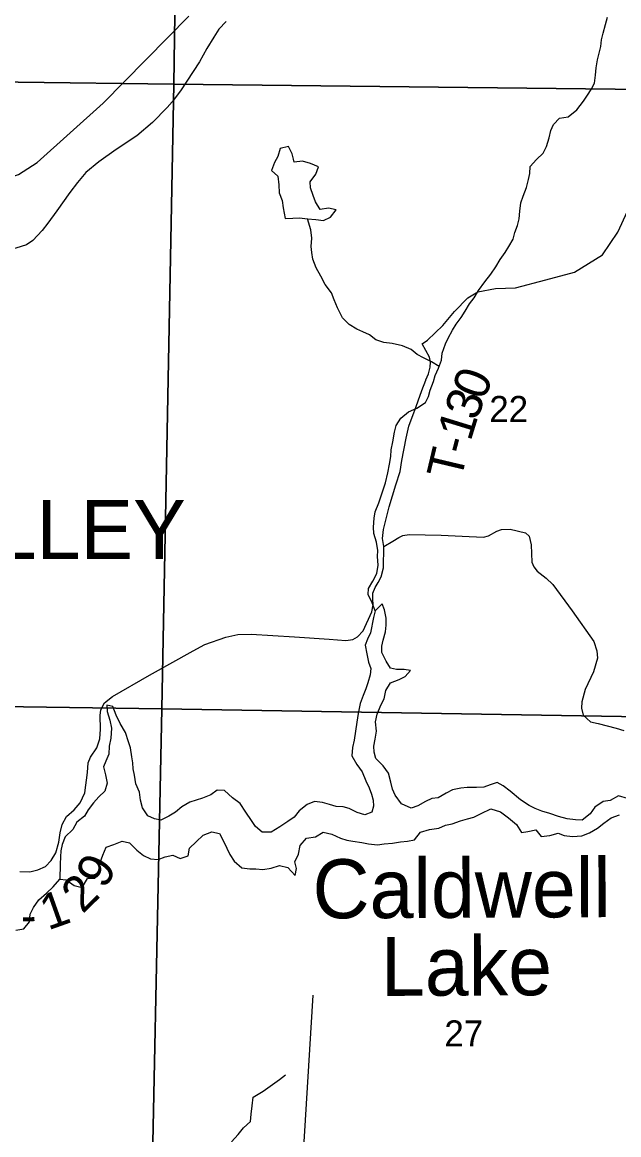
# Model space of a CAD drawing. Extents: x 2043100 to 2470832, y 443715 to 810583.
# Drawn here: x 2241306 to 2246359, y 645875 to 655298 of the extents above; entities that cross this region are included whole.
import ezdxf

# ---------------------------------------------------------------- set-up
doc = ezdxf.new("R2010")
doc.units = 0
for name, color, linetype in [('GM_X_Corporation_Text', 7, 'Continuous'), ('GM_X_Minor_Lake', 7, 'Continuous'), ('GM_X_Minor_Lake_Text', 7, 'Continuous'), ('GM_X_Minor_River', 7, 'Continuous'), ('GM_X_Section', 7, 'Continuous'), ('GM_X_Section_Text', 7, 'Continuous'), ('GM_X_State_Route', 7, 'Continuous'), ('GM_X_Township_Road', 7, 'Continuous'), ('GM_X_Township_Road_Text', 7, 'Continuous'), ('GM_X_Township_ROW', 7, 'Continuous')]:
    doc.layers.add(name, color=color, linetype=linetype)

msp = doc.modelspace()

# ---------------------------------------------------------------- linework, layer by layer
at = {"layer": 'GM_X_Minor_Lake'}
for points in [[(2243604.1, 654139.3), (2243593.8, 654182.5), (2243561.6, 654244.5), (2243491.7, 654228.2), (2243471.9, 654160.1), (2243442.1, 654110), (2243416.3, 654043.8), (2243472.4, 653994), (2243478.6, 653921.9), (2243482.8, 653853.9), (2243507, 653789.9), (2243515.2, 653725.9), (2243533.5, 653635.9)], [(2243533.5, 653635.9), (2243597.4, 653638.1), (2243655.4, 653642.3), (2243723.4, 653632.5), (2243793.4, 653626.7), (2243857.4, 653618.9), (2243917.3, 653647.2), (2243965.1, 653709.4), (2243901.1, 653723.2), (2243831.1, 653710.9), (2243788.9, 653776.8), (2243770.8, 653830.8), (2243746.6, 653894.8), (2243744.4, 653946.8), (2243794.2, 654011.1), (2243816, 654073.2), (2243748, 654101), (2243679.9, 654120.8), (2243610, 654114.5), (2243604.1, 654139.3)], [(2246433, 648724), (2246357, 648745.7), (2246287.2, 648705.5), (2246227.2, 648697.3), (2246157.4, 648649), (2246117.6, 648594.8), (2246049.7, 648540.5), (2245991.8, 648542.3), (2245921.8, 648552.1), (2245847.7, 648569.9), (2245775.7, 648597.6), (2245707.7, 648617.4), (2245651.6, 648639.2), (2245599.6, 648665.1), (2245525.4, 648712.9), (2245439.3, 648784.6), (2245381.1, 648830.4), (2245329.1, 648860.3), (2245269.2, 648838.1), (2245215.2, 648819.9), (2245153.3, 648815.7), (2245075.3, 648815.4), (2245021.3, 648811.2), (2244951.4, 648796.9), (2244897.5, 648768.8), (2244829.7, 648730.5), (2244775.7, 648722.3), (2244721.8, 648698.1), (2244657.9, 648661.8), (2244600, 648641.6), (2244518, 648679.4), (2244463.8, 648751.2), (2244443.6, 648803.2), (2244429.4, 648863.2), (2244407.2, 648937.2), (2244363.1, 648999.1), (2244300.9, 649062.9), (2244286.7, 649114.9), (2244284.6, 649166.9), (2244296.4, 649225), (2244308.2, 649293.1), (2244298, 649373.1), (2244311.8, 649437.2), (2244343.5, 649515.4), (2244371.3, 649567.5), (2244385.1, 649637.6), (2244426.9, 649703.8), (2244498.8, 649732.1), (2244550.7, 649756.3), (2244594.5, 649806.5), (2244542.5, 649816.3), (2244476.6, 649816.1), (2244426.5, 649827.9), (2244388.4, 649885.8), (2244352.2, 649959.8), (2244352, 650013.8), (2244363.9, 650063.9), (2244383.6, 650136), (2244389.5, 650192.1), (2244389.3, 650250.1), (2244375.1, 650320.1), (2244355, 650372.1), (2244295.2, 650311.8)], [(2244295.2, 650311.8), (2244281.3, 650255.7), (2244255.7, 650125.5), (2244231.9, 650073.4), (2244212, 650023.3), (2244224.3, 649949.3), (2244240.5, 649879.3), (2244258.6, 649823.3), (2244252.8, 649771.3), (2244233, 649703.2), (2244215.2, 649651), (2244193.3, 649596.9), (2244169.6, 649526.8), (2244151.8, 649444.7), (2244140, 649370.6), (2244118.5, 649216.4), (2244102.7, 649156.3), (2244098.9, 649086.2), (2244141.1, 649012.3), (2244185.3, 648948.4), (2244217.5, 648872.5), (2244245.7, 648812.5), (2244265.8, 648760.6), (2244278, 648708.6), (2244282.1, 648658.5), (2244268.3, 648606.5), (2244208.4, 648584.2), (2244142.3, 648606), (2244074.3, 648637.8), (2244024.2, 648653.7), (2243966.2, 648655.5), (2243908.2, 648673.3), (2243850.2, 648689.1), (2243782.2, 648696.9), (2243720.3, 648672.6), (2243650.5, 648620.4), (2243608.7, 648564.2), (2243554.8, 648530), (2243488.9, 648483.7), (2243415.1, 648439.4), (2243337.1, 648439.2), (2243281, 648485), (2243246.9, 648536.9), (2243200.7, 648606.8), (2243152.5, 648680.7), (2243088.4, 648730.5), (2243020.2, 648792.3), (2242956.2, 648794.1), (2242902.4, 648753.9), (2242832.5, 648725.6), (2242778.6, 648709.4), (2242724.6, 648693.2), (2242656.8, 648653), (2242604.9, 648606.8), (2242549.1, 648572.5), (2242481.2, 648540.3), (2242425.2, 648552.1), (2242369.1, 648575.9), (2242324.9, 648645.8), (2242308.7, 648709.8), (2242298.5, 648775.8), (2242268.3, 648847.8), (2242256.1, 648919.8), (2242246, 648973.8), (2242241.8, 649025.8), (2242235.7, 649077.8), (2242223.5, 649151.9), (2242207.3, 649203.8), (2242181.1, 649283.8), (2242136.9, 649359.7), (2242102.7, 649429.7), (2242072.5, 649501.6), (2242022.4, 649513.4), (2242024.6, 649461.4), (2242048.8, 649387.4), (2242061, 649319.4), (2242055.3, 649235.4), (2242041.5, 649167.2), (2242039.7, 649099.2), (2242013.9, 649041.1), (2241994, 648991), (2242010.2, 648923), (2242026.4, 648853), (2242006.6, 648786.8), (2241954.8, 648738.6), (2241911, 648686.4), (2241865.2, 648626.2), (2241833.3, 648574.1), (2241767.5, 648523.8), (2241733.7, 648461.7), (2241669.9, 648399.4), (2241644.1, 648333.3), (2241634.3, 648279.2), (2241630.4, 648229.2), (2241626.6, 648167.1), (2241625, 648041)], [(2241960.7, 648106.2), (2241964.5, 648174.3), (2241988.3, 648242.4), (2242016.1, 648310.5), (2242082, 648332.8), (2242151.8, 648363), (2242215.9, 648347.2), (2242276, 648285.4), (2242332.1, 648239.6), (2242392.2, 648211.8), (2242458.2, 648206), (2242518.1, 648228.2), (2242582, 648242.4), (2242644.1, 648216.6), (2242712, 648238.9), (2242721.8, 648302.9), (2242779.6, 648355.2), (2242839.4, 648413.4), (2242911.3, 648441.7), (2242977.3, 648427.9), (2243011.5, 648362), (2243039.7, 648304), (2243065.8, 648250.1), (2243102, 648192.2), (2243166.1, 648136.3), (2243234.1, 648126.6), (2243286.1, 648126.8), (2243344.1, 648122.9), (2243414, 648133.2), (2243485.9, 648155.4), (2243556, 648137.7), (2243618.1, 648071.8), (2243627.9, 648131.9), (2243613.8, 648185.9), (2243647.6, 648252.1), (2243659.4, 648324.2), (2243715.1, 648388.4), (2243791.1, 648398.7), (2243854.9, 648438.9), (2243929, 648421.2), (2244003, 648387.4), (2244057, 648371.6), (2244107.1, 648361.7), (2244183.1, 648350), (2244239.1, 648338.2), (2244315.1, 648332.4), (2244373, 648338.6), (2244443, 648344.9), (2244510.9, 648357.1), (2244568.9, 648361.3), (2244628.8, 648373.5), (2244678.6, 648437.8), (2244754.5, 648462), (2244834.4, 648472.3), (2244890.3, 648498.5), (2244948.3, 648508.7), (2245018.2, 648533), (2245078.1, 648551.2), (2245132, 648565.4), (2245193.9, 648595.6), (2245275.8, 648635.9), (2245357.8, 648610.2), (2245425.9, 648560.4), (2245492.1, 648502.6), (2245534.3, 648434.7), (2245588.2, 648444.9), (2245656.2, 648457.1), (2245702.3, 648401.2), (2245774.2, 648411.5), (2245846.2, 648429.8), (2245896.2, 648409.9), (2245966.2, 648402.1), (2246046.2, 648406.4), (2246110, 648432.7), (2246177.9, 648472.9), (2246231.7, 648515.1), (2246293.6, 648559.4), (2246365.5, 648585.7)], [(2241960.7, 648106.2), (2241964.5, 648174.3), (2241988.3, 648242.4), (2242016.1, 648310.5), (2242082, 648332.8), (2242151.8, 648363), (2242215.9, 648347.2), (2242276, 648285.4), (2242332.1, 648239.6), (2242392.2, 648211.8), (2242458.2, 648206), (2242518.1, 648228.2), (2242582, 648242.4), (2242644.1, 648216.6), (2242712, 648238.9), (2242721.8, 648302.9), (2242779.6, 648355.2), (2242839.4, 648413.4), (2242911.3, 648441.7), (2242977.3, 648427.9), (2243011.5, 648362), (2243039.7, 648304), (2243065.8, 648250.1), (2243102, 648192.2), (2243166.1, 648136.3), (2243234.1, 648126.6), (2243286.1, 648126.8), (2243344.1, 648122.9), (2243414, 648133.2), (2243485.9, 648155.4), (2243556, 648137.7), (2243618.1, 648071.8), (2243627.9, 648131.9), (2243613.8, 648185.9), (2243647.6, 648252.1), (2243659.4, 648324.2), (2243715.1, 648388.4), (2243791.1, 648398.7), (2243854.9, 648438.9), (2243929, 648421.2), (2244003, 648387.4), (2244057, 648371.6), (2244107.1, 648361.7), (2244183.1, 648350), (2244239.1, 648338.2), (2244315.1, 648332.4), (2244373, 648338.6), (2244443, 648344.9), (2244510.9, 648357.1), (2244568.9, 648361.3), (2244628.8, 648373.5), (2244678.6, 648437.8), (2244754.5, 648462), (2244834.4, 648472.3), (2244890.3, 648498.5), (2244948.3, 648508.7), (2245018.2, 648533), (2245078.1, 648551.2), (2245132, 648565.4), (2245193.9, 648595.6), (2245275.8, 648635.9), (2245357.8, 648610.2), (2245425.9, 648560.4), (2245492.1, 648502.6), (2245534.3, 648434.7), (2245588.2, 648444.9), (2245656.2, 648457.1), (2245702.3, 648401.2), (2245774.2, 648411.5), (2245846.2, 648429.8), (2245896.2, 648409.9), (2245966.2, 648402.1), (2246046.2, 648406.4), (2246110, 648432.7), (2246177.9, 648472.9), (2246231.7, 648515.1), (2246293.6, 648559.4), (2246365.5, 648585.7)], [(2241625, 648041), (2241677, 648033.2), (2241745.1, 647985.4), (2241813.2, 647969.6), (2241858.9, 648045.8), (2241920.9, 648048), (2241960.7, 648106.2)]]:
    msp.add_lwpolyline(points, dxfattribs=at)
at = {"layer": 'GM_X_Minor_River'}
for points in [[(2244310.2, 650630.1), (2244322, 650700.2), (2244315.8, 650774.2), (2244317.6, 650824.3), (2244307.4, 650894.3), (2244283.2, 650968.3), (2244281, 651022.3), (2244286.8, 651098.4), (2244296.6, 651150.5), (2244326.4, 651228.6), (2244344.2, 651278.7), (2244362.1, 651336.8), (2244381.9, 651396.9), (2244401.6, 651483.1), (2244417.4, 651555.2), (2244427.2, 651621.3), (2244431, 651677.3), (2244444.8, 651745.4), (2244460.5, 651827.5), (2244474.4, 651881.6), (2244514.2, 651945.8), (2244578, 651998.1), (2244649.9, 652030.3), (2244721.7, 652076.6), (2244747.5, 652128.8), (2244761.4, 652182.8), (2244789.1, 652255), (2244805, 652307.1), (2244832.8, 652367.2), (2244858.6, 652435.4), (2244864.4, 652495.4), (2244892.1, 652573.6), (2244914, 652623.7), (2244949.7, 652689.9), (2244981.6, 652742), (2245023.4, 652798.2), (2245059.2, 652850.4), (2245095, 652912.6), (2245134.9, 652964.8), (2245170.7, 653026.9), (2245224.4, 653099.2), (2245274.2, 653165.4), (2245318, 653227.6), (2245355.8, 653289.8), (2245395.6, 653348), (2245427.4, 653400.1), (2245463.2, 653462.3), (2245479.1, 653516.4), (2245500.9, 653576.5), (2245514.7, 653632.6), (2245520.5, 653698.7), (2245530.3, 653768.8), (2245550.1, 653824.9), (2245577.9, 653899), (2245595.6, 653967.2), (2245605.5, 654017.2), (2245609.3, 654075.3), (2245663.1, 654135.5), (2245718.9, 654189.8), (2245746.7, 654245.9), (2245770.5, 654320.1), (2245782.3, 654380.2), (2245806.2, 654432.3), (2245858, 654486.5), (2245931.9, 654496.8), (2246003.7, 654555.1), (2246059.5, 654629.3), (2246093.3, 654679.5), (2246125.1, 654729.6), (2246153, 654781.8), (2246162.7, 654849.9), (2246168.6, 654911.9), (2246178.3, 654980), (2246206, 655092.2), (2246213.8, 655148.3), (2246225.6, 655204.4), (2246247.4, 655278.6), (2246263.2, 655342.7)], [(2244839, 652383.8), (2244772.6, 652421.1), (2244704.6, 652456.9), (2244652.5, 652484.7), (2244600.4, 652526.6), (2244528.3, 652556.4), (2244440.3, 652576.1), (2244370.3, 652585.8), (2244302.2, 652609.6), (2244248.1, 652649.5), (2244192.1, 652675.3), (2244140, 652699.2), (2244076, 652739), (2244017.8, 652794.8), (2243975.6, 652878.7), (2243949.4, 652946.7), (2243925.2, 653006.7), (2243873, 653076.5), (2243836.8, 653146.5), (2243794.6, 653218.4), (2243768.4, 653290.4), (2243760.2, 653348.4), (2243754.1, 653398.4), (2243757.9, 653470.5), (2243749.7, 653540.5), (2243723.4, 653632.5)], [(2244295.2, 650311.8), (2244269, 650381.8), (2244236.8, 650451.7), (2244238.6, 650501.8), (2244276.4, 650563.9), (2244310.2, 650630.1)], [(2241252.5, 647607.4), (2241318.4, 647619.6), (2241368.2, 647677.8), (2241374, 647743.9), (2241401.8, 647800), (2241445.6, 647866.2), (2241511.4, 647920.5), (2241567.2, 647974.8), (2241625, 648041), (2241677, 648033.2), (2241745.1, 647985.4), (2241813.2, 647969.6), (2241858.9, 648045.8), (2241920.9, 648048), (2241960.7, 648106.2)], [(2243079.1, 645814.4), (2243134.9, 645876.6), (2243180.7, 645934.8), (2243240.5, 645989), (2243246.3, 646051.1), (2243254.1, 646121.2), (2243261.9, 646193.3), (2243345.7, 646245.6), (2243407.5, 646287.8), (2243485.3, 646344.1)], [(2243485.3, 646344.1), (2243537.2, 646382.3)]]:
    msp.add_lwpolyline(points, dxfattribs=at)
at = {"layer": 'GM_X_Section'}
for points in [[(2237430.6, 660139.9), (2242667.5, 660060.2), (2242590.4, 654773.3), (2237313.6, 654842.5)], [(2242667.5, 660060.2), (2247919.9, 660034.8), (2247821, 654715.6), (2242590.4, 654773.3)], [(2242590.4, 654773.3), (2242487.2, 649484.1), (2237212.3, 649559.4), (2237313.6, 654842.5)], [(2247821, 654715.6), (2247734.2, 649396.5), (2242487.2, 649484.1), (2242590.4, 654773.3)], [(2237212.3, 649559.4), (2242487.2, 649484.1), (2242378.2, 644174.8), (2237095.6, 644222)], [(2242487.2, 649484.1), (2247734.2, 649396.5), (2247636.8, 644123.4), (2242378.2, 644174.8)]]:
    msp.add_lwpolyline(points, close=True, dxfattribs=at)
at = {"layer": 'GM_X_State_Route'}
msp.add_lwpolyline([(2235967.7, 650325.5), (2236035.7, 650361.7), (2236331.4, 650510.3), (2236371.4, 650530.4), (2236751.1, 650739.2), (2237060.9, 650907.8), (2237284.7, 651088.4), (2237969.1, 651893.5), (2238779, 652825.6), (2239030.5, 653059.3), (2239396.2, 653301.7), (2239684.1, 653459.5), (2239712.4, 653470.1), (2240295, 653689.4), (2240744.5, 653821.4), (2241020.6, 653923), (2241274.7, 654008.4), (2241432.6, 654109.4), (2241991.7, 654613.3), (2242716.1, 655350.6)], dxfattribs=at)
at = {"layer": 'GM_X_Township_Road'}
for points in [[(2243032.9, 655304), (2242971.4, 655239.5), (2242929.9, 655171), (2242868.6, 655076.4), (2242807.4, 654963.8), (2242647.2, 654718.2), (2242575.9, 654623.5), (2242534.3, 654577.1), (2242409.2, 654450), (2242276.1, 654336.8), (2242101, 654219.2), (2241955.8, 654116), (2241844.5, 654027), (2241775.1, 653942.3), (2241709.7, 653855.7), (2241598.9, 653700.6), (2241521.7, 653595.8), (2241474.1, 653535.4), (2241394.8, 653448.7), (2241341, 653414.2), (2241251.3, 653385.4), (2241037.5, 653351.9)], [(2244367.8, 650858.4), (2244357.3, 650924.4), (2244366.8, 651002.5), (2244413.4, 651193.2), (2244470.1, 651379.8), (2244507.3, 651492.3), (2244522.6, 651586.5), (2244557.2, 651775), (2244580.5, 651877.3), (2244625.6, 651997.9), (2244627.5, 652003.2), (2244690.3, 652178.6), (2244725.7, 652267.1)], [(2241286.6, 648104.8), (2241370.6, 648103.5), (2241438.4, 648120), (2241502.2, 648148.6), (2241549.8, 648199), (2241591.3, 648263.4), (2241614.7, 648353.7), (2241628.1, 648433.9), (2241645.6, 648502.1), (2241681.1, 648570.5), (2241744.7, 648627.1), (2241796.3, 648687.5), (2241837.6, 648772), (2241858.4, 648944.3), (2241865.8, 649026.5), (2241885.5, 649072.7), (2241938.9, 649153.2), (2241962.4, 649227.5), (2241969.8, 649311.7), (2241967, 649425.8), (2241972.6, 649473.9), (2242002.2, 649534.2), (2242071.8, 649588.8), (2242384.4, 649769.5), (2242752.8, 649974.6), (2242852.3, 650027.5), (2243031.8, 650089), (2243131.6, 650111.8), (2243245.5, 650116.7), (2243613.5, 650093.5), (2243905.6, 650071.7), (2244047.6, 650062.8), (2244105.5, 650071.3), (2244145.3, 650093.6), (2244194.9, 650144.1), (2244267.8, 650304.9), (2244279.3, 650363), (2244277, 650415.1), (2244276.6, 650463.1), (2244294.3, 650511.3), (2244322, 650551.6), (2244347.6, 650601.9), (2244367.1, 650678.1), (2244367.8, 650858.4), (2244445.4, 650903), (2244497.2, 650935.5), (2244531.1, 650951.8), (2244585, 650960.2), (2244854.9, 650954.3), (2245032.9, 650945.7), (2245212.9, 650937.1), (2245254.8, 650949.4), (2245326.4, 650988), (2245366.3, 651002.3), (2245438.3, 651004.9), (2245568.4, 650973.9), (2245600.6, 650946.1), (2245617.1, 650872.1), (2245622.2, 650724), (2245638.4, 650686.1), (2245666.7, 650650.2), (2245745.1, 650588.8), (2245799.4, 650535.1), (2245964.9, 650312.1), (2246148.7, 650053.2), (2246173.2, 649973.3), (2246179.7, 649911.3), (2246144.5, 649796.9), (2246073.6, 649646.1), (2246046.3, 649541.8), (2246042.7, 649489.7), (2246057.1, 649429.7), (2246119.5, 649374.2), (2246183.6, 649358.6), (2246335.8, 649319.8), (2246401.9, 649298.3)]]:
    msp.add_lwpolyline(points, dxfattribs=at)
at = {"layer": 'GM_X_Township_ROW'}
for points in [[(2244725.7, 652267.1), (2244726.2, 652268.4), (2244747.3, 652321.2), (2244760.9, 652377.4), (2244764.6, 652419.5), (2244756.3, 652461.5), (2244693.5, 652575.2), (2244739.3, 652605.5), (2244868.4, 652728.7), (2244967.5, 652849.6), (2245080.6, 652962.7), (2245166.2, 653015.4), (2245313.9, 653042.6), (2245483.8, 653049.9), (2245741.2, 653116), (2245984.6, 653182), (2246221.5, 653328.1), (2246352.1, 653521.3), (2246432.8, 653698.2)], [(2243685, 645674.9), (2243685.1, 645676.6), (2243770.9, 647058.9)]]:
    msp.add_lwpolyline(points, dxfattribs=at)

# ---------------------------------------------------------------- texts
at = {"layer": 'GM_X_Corporation_Text'}
msp.add_text('BELLE VALLEY', height=500, rotation=0.00001, dxfattribs=at).set_placement((2237896.4, 650751.3))
at = {"layer": 'GM_X_Minor_Lake_Text'}
for s, rotation, p in [('Caldwell', 0.25029, (2243766, 647707.7)), ('Lake', 0.25054, (2244345.1, 647051.2))]:
    msp.add_text(s, height=499.98, rotation=rotation, dxfattribs=at).set_placement(p)
at = {"layer": 'GM_X_Section_Text'}
for s, p in [('22', (2245262.6, 651912.2)), ('27', (2244882, 646623.4))]:
    msp.add_text(s, height=220.83, rotation=0.00001, dxfattribs=at).set_placement(p)
at = {"layer": 'GM_X_Township_Road_Text'}
for s, rotation, p in [('0', 68.81416, (2245217.8, 652086.6)), ('3', 70.36367, (2245156.4, 651914.6)), ('1', 72.91295, (2245103.3, 651741.3)), ('T', 76.66328, (2245021.6, 651408.8)), ('-', 75.29735, (2245072.9, 651625.3)), ('9', 61.3628, (2242007.7, 647947.5)), ('2', 44.45098, (2241817.7, 647741.4)), ('1', 19.57427, (2241524.1, 647604.8)), ('-', 0.74685, (2241295.6, 647584.3))]:
    msp.add_text(s, height=300, rotation=rotation, dxfattribs=at).set_placement(p)

doc.saveas('drawing.dxf')
